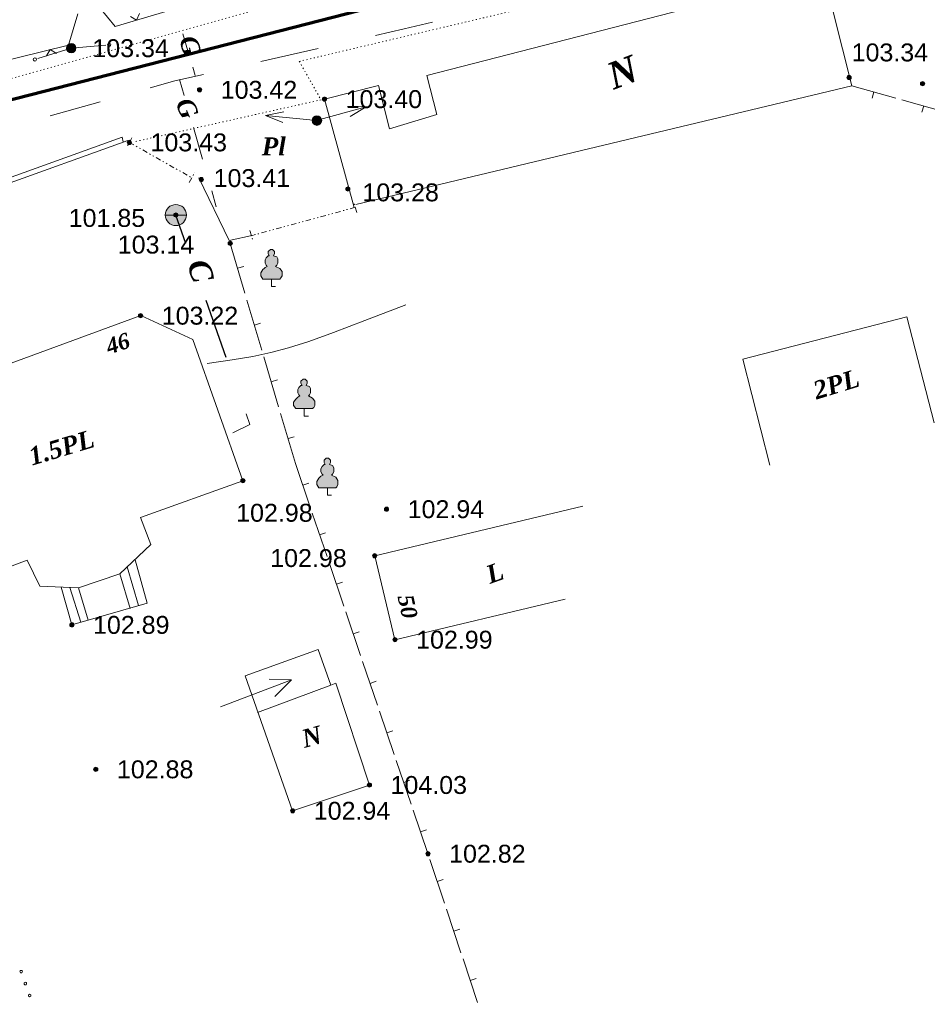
# Model space of a CAD drawing. Header units: millimetres. Extents: x 9396 to 25236, y 15106 to 31102.
# Tile 281 of 296: x 12329 to 12415, y 16714 to 16807. Entities that reach past the tile are written whole.
import ezdxf
from ezdxf.enums import TextEntityAlignment as Align

# ---------------------------------------------------------------- set-up
doc = ezdxf.new("R2010")
doc.units = ezdxf.units.MM
for name, pattern in [('DIVIDE', [1.25, 0.5, -0.25, 0, -0.25, 0, -0.25]), ('DOT', [0.25, 0, -0.25]), ('HIDDEN', [0.375, 0.25, -0.125])]:
    doc.linetypes.add(name, pattern=pattern)
for name, color, linetype, lineweight, true_color in [('1001010', 7, 'Continuous', 9, 0x000000), ('10010110', 7, 'Continuous', 20, 0xa25100), ('1060000', 7, 'Continuous', 9, 0x000000), ('1070000', 7, 'DOT', 9, 0x000000), ('2030012', 7, 'Continuous', 9, 0x000000), ('21100200', 7, 'HIDDEN', 0, 0x800080), ('3000105', 7, 'DIVIDE', 9, 0x000000), ('3000113', 7, 'Continuous', 9, 0x000000), ('3000220', 7, 'Continuous', 9, 0x000000), ('3000260', 7, 'Continuous', 9, 0x000000), ('4000091', 7, 'Continuous', 9, 0x000000), ('4000210', 7, 'Continuous', 9, 0x000000), ('5010320', 7, 'Continuous', 20, 0x800000), ('5010420', 7, 'Continuous', 9, 0x000000), ('6011210', 1, 'Continuous', 9, 0xff0000), ('8010120', 7, 'Continuous', 20, 0x0080ff), ('9010110', 7, 'Continuous', 9, 0x000000)]:
    doc.layers.add(name, color=color, linetype=linetype, lineweight=lineweight, true_color=true_color)
doc.layers.add('Канализация', color=1, linetype='Continuous', lineweight=70)
doc.styles.add('10', font='timesbi.ttf', dxfattribs={"height": 0.001481})
doc.styles.add('2', font='timesbi.ttf', dxfattribs={"height": 0.001693})
doc.styles.add('9', font='timesbi.ttf', dxfattribs={"height": 0.001693})
doc.styles.add('F2', font='arial.ttf', dxfattribs={"height": 0.001693})

# ---------------------------------------------------------------- blocks, each defined once
blk = doc.blocks.new('SYMBOL21100200')
at = {"true_color": 0x800080}
h = blk.add_hatch(color=216, dxfattribs=at)
edge = h.paths.add_edge_path()
edge.add_arc((0, 0), 0.1, 0, 360)
at = {"color": 216, "linetype": 'Continuous', "lineweight": 0, "true_color": 0x800080}
blk.add_circle((0, 0), 0.1, dxfattribs=at)
blk = doc.blocks.new('SYMBOL4000210')
at = {"true_color": 0xffffff}
blk.add_hatch(color=7, dxfattribs=at).paths.add_polyline_path([(0.05, 1.75), (-0.05, 1.75), (-0.15, 1.65), (-0.15, 1.55), (-0.1, 1.45), (-0.15, 1.45), (-0.25, 1.35), (-0.3, 1.25), (-0.3, 1.1), (-0.25, 1), (-0.2, 0.95), (-0.3, 0.9), (-0.35, 0.85), (-0.4, 0.8), (-0.5, 0.65), (-0.5, 0.5), (-0.4, 0.35), (-0.3, 0.35), (-0.1, 0.35), (0, 0.35), (0.15, 0.35), (0.4, 0.35), (0.45, 0.4), (0.5, 0.5), (0.5, 0.7), (0.4, 0.85), (0.2, 0.95), (0.25, 1), (0.3, 1.1), (0.3, 1.3), (0.25, 1.4), (0.1, 1.45), (0.15, 1.55), (0.15, 1.65)])
at = {"color": 18, "linetype": 'Continuous', "lineweight": 0, "true_color": 0x000000, "flags": 128}
blk.add_lwpolyline([(0.05, 1.75), (-0.05, 1.75), (-0.15, 1.65), (-0.15, 1.55), (-0.1, 1.45), (-0.15, 1.45), (-0.25, 1.35), (-0.3, 1.25), (-0.3, 1.1), (-0.25, 1), (-0.2, 0.95), (-0.3, 0.9), (-0.35, 0.85), (-0.4, 0.8), (-0.5, 0.65), (-0.5, 0.5), (-0.4, 0.35), (-0.3, 0.35), (-0.1, 0.35), (0, 0.35), (0.15, 0.35), (0.4, 0.35), (0.45, 0.4), (0.5, 0.5), (0.5, 0.7), (0.4, 0.85), (0.2, 0.95), (0.25, 1), (0.3, 1.1), (0.3, 1.3), (0.25, 1.4), (0.1, 1.45), (0.15, 1.55), (0.15, 1.65), (0.05, 1.75)], close=True, dxfattribs=at)
blk.add_lwpolyline([(0, 0.35), (0, 0), (0.2, 0)], dxfattribs=at)
blk = doc.blocks.new('SYMBOL5010420')
at = {"true_color": 0xffffff}
h = blk.add_hatch(color=7, dxfattribs=at)
edge = h.paths.add_edge_path()
edge.add_arc((0, 0), 0.5, 0, 360)
at = {"color": 18, "linetype": 'Continuous', "lineweight": 9, "true_color": 0x000000, "flags": 128}
blk.add_lwpolyline([(-0.5, 0), (0.5, 0)], dxfattribs=at)
at = {"color": 18, "linetype": 'Continuous', "lineweight": 9, "true_color": 0x000000}
blk.add_circle((0, 0), 0.5, dxfattribs=at)
blk = doc.blocks.new('SYMBOL2030012')
at = {"true_color": 0xffffff}
h = blk.add_hatch(color=7, dxfattribs=at)
edge = h.paths.add_edge_path()
edge.add_arc((0, 0), 0.225, 0, 360)
at = {"true_color": 0x000000}
h = blk.add_hatch(color=18, dxfattribs=at)
edge = h.paths.add_edge_path()
edge.add_arc((0, 0), 0.05, 0, 360)
at = {"color": 18, "linetype": 'Continuous', "lineweight": 0, "true_color": 0x000000}
for radius in [0.225, 0.05]:
    blk.add_circle((0, 0), radius, dxfattribs=at)

msp = doc.modelspace()

# ---------------------------------------------------------------- linework, layer by layer
at = {"layer": '1001010', "color": 253}
for p, q in [((12361.012, 16789.157), (12358.211, 16799.414)), ((12415.859, 16768.79), (12413.285, 16778.818)), ((12362.966, 16756.238), (12382.646, 16760.93)), ((12362.966, 16756.238), (12364.874, 16748.288)), ((12339.553, 16755.173), (12340.616, 16751.518)), ((12338.862, 16754.531), (12339.818, 16751.253)), ((12334.137, 16753.246), (12335.167, 16749.957)), ((12334.935, 16753.189), (12335.865, 16750.156)), ((12364.874, 16748.288), (12380.972, 16752.126)), ((12351.869, 16741.418), (12358.815, 16743.989)), ((12355.091, 16744.506), (12353.525, 16742.94)), ((12362.466, 16734.548), (12355.188, 16732.112))]:
    msp.add_line(p, q, dxfattribs=at)
for points in [[(12358.211, 16799.414, 0), (12363.311, 16800.711, 0), (12364.358, 16796.594, 0), (12368.847, 16797.966, 0), (12367.885, 16801.658, 0), (12405.41, 16811.324, 0), (12408.095, 16800.676, 0), (12361.184, 16789.444, 0)], [(12340.825, 16778.947, 0), (12318.063, 16770.591, 0), (12315.775, 16765.607, 0), (12320.446, 16752.178, 0), (12330.102, 16755.803, 0), (12331.285, 16753.367, 0)], [(12340.825, 16778.947, 0), (12345.747, 16776.686, 0), (12350.496, 16763.334, 0), (12340.822, 16759.842, 0), (12341.774, 16757.312, 0), (12338.862, 16754.531, 0), (12334.935, 16753.191, 0), (12331.285, 16753.367, 0)], [(12413.285, 16778.818, 0), (12397.769, 16774.836, 0), (12400.343, 16764.808, 8.782)], [(12333.307, 16753.279, 0), (12334.324, 16749.692, 0), (12341.448, 16751.761, 0), (12340.317, 16755.837, 0)], [(12355.188, 16732.112, 0), (12350.719, 16744.883, 0), (12357.627, 16747.359, 0), (12358.815, 16743.989, 0), (12359.269, 16744.198, 0), (12362.466, 16734.548, 0)], [(12348.378, 16741.956, 0), (12355.091, 16744.506, 0), (12352.988, 16744.551, 0)]]:
    msp.add_polyline3d(points, dxfattribs=at)
at = {"layer": '10010110'}
msp.add_polyline3d([(12347.108, 16774.406, 0), (12349.489, 16774.764, 0), (12351.42, 16775.088, 0), (12353.122, 16775.443, 0), (12354.814, 16775.894, 0), (12356.717, 16776.506, 0), (12359.052, 16777.345, 0), (12362.037, 16778.475, 0), (12365.894, 16779.962, 0)], dxfattribs=at)
at = {"layer": '1060000', "color": 253}
msp.add_polyline3d([(12339.17, 16795.388, 104.45), (12339.06, 16795.828, 104.45), (12301.526, 16782.289, 104.45), (12293.711, 16779.758, 104.45), (12285.455, 16776.786, 104.45), (12285.576, 16776.45, 104.45)], dxfattribs=at)
at = {"layer": '1070000', "color": 253}
msp.add_line((12357.882, 16799.35), (12340.27, 16795.388), dxfattribs=at)
for points in [[(12315.132, 16797.574, 0), (12357.882, 16809.587, 0), (12398.938, 16819.383, 0), (12454.714, 16828.22, 0), (12517.623, 16833.888, 0), (12524.263, 16838.256, 0)], [(12508.301, 16817.783, 0), (12507.66, 16823.876, 0), (12501.585, 16824.099, 0), (12456.774, 16819.721, 0), (12417.63, 16816.374, 0), (12401.91, 16813.879, 0), (12355.822, 16802.982, 0), (12357.882, 16799.35, 0)]]:
    msp.add_polyline3d(points, dxfattribs=at)
at = {"layer": '3000105', "color": 253}
for p, q in [((12340.003, 16795.759), (12339.461, 16794.802)), ((12339.756, 16795.324), (12345.664, 16791.975)), ((12345.417, 16791.54), (12345.96, 16792.497)), ((12361.255, 16788.705), (12360.965, 16789.766)), ((12361.123, 16789.187), (12351.295, 16786.495)), ((12351.163, 16786.977), (12351.453, 16785.916))]:
    msp.add_line(p, q, dxfattribs=at)
at = {"layer": '3000113', "color": 253}
msp.add_line((12339.61, 16795.498), (12286.202, 16776.279), dxfattribs=at)
msp.add_polyline3d([(12351.486, 16786.547, 0), (12349.186, 16786.032, 0), (12346.324, 16791.975, 0)], dxfattribs=at)
at = {"layer": '3000220', "color": 253}
for p, q in [((12412.241, 16799.517), (12408.091, 16800.677)), ((12410.171, 16800.097), (12410.011, 16799.517)), ((12416.951, 16798.197), (12412.811, 16799.357)), ((12414.881, 16798.777), (12414.721, 16798.197)), ((12349.291, 16785.777), (12350.691, 16781.057)), ((12349.991, 16783.417), (12350.571, 16783.587)), ((12350.881, 16780.407), (12352.281, 16775.687)), ((12351.581, 16778.047), (12352.161, 16778.217)), ((12352.471, 16775.047), (12353.871, 16770.327)), ((12353.171, 16772.687), (12353.751, 16772.857)), ((12354.061, 16769.677), (12355.461, 16764.957)), ((12354.761, 16767.317), (12355.341, 16767.487)), ((12355.461, 16764.957), (12356.861, 16760.837)), ((12356.161, 16762.897), (12356.731, 16763.087)), ((12357.051, 16760.277), (12358.451, 16756.157)), ((12357.751, 16758.217), (12358.321, 16758.407)), ((12358.641, 16755.597), (12360.041, 16751.477)), ((12359.341, 16753.537), (12359.911, 16753.727)), ((12360.231, 16750.917), (12361.631, 16746.797)), ((12360.931, 16748.857), (12361.501, 16749.047)), ((12361.821, 16746.227), (12363.221, 16742.107)), ((12362.521, 16744.167), (12363.091, 16744.367)), ((12363.411, 16741.547), (12364.811, 16737.427)), ((12364.111, 16739.487), (12364.681, 16739.687)), ((12365.001, 16736.867), (12366.401, 16732.747)), ((12365.701, 16734.807), (12366.271, 16734.997)), ((12366.591, 16732.187), (12367.991, 16728.067)), ((12367.291, 16730.127), (12367.861, 16730.317)), ((12368.181, 16727.507), (12369.561, 16723.377)), ((12368.871, 16725.437), (12369.441, 16725.627)), ((12369.741, 16722.817), (12371.121, 16718.687)), ((12370.431, 16720.747), (12371.001, 16720.937)), ((12371.311, 16718.127), (12372.691, 16713.997)), ((12372.001, 16716.057), (12372.571, 16716.247))]:
    msp.add_line(p, q, dxfattribs=at)
at = {"layer": '3000260', "color": 253}
for points in [[(12336.968, 16808.046, 0), (12338.399, 16806.284, 0), (12347.912, 16809.128, 0)], [(12334.877, 16807.495, 0), (12333.996, 16804.523, 0), (12317.599, 16800.482, 0), (12315.658, 16801.859, 0), (12315.658, 16801.859, 0)], [(12339.851, 16807.237, 0), (12340.431, 16806.887, 0), (12340.701, 16807.497, 0)], [(12332.871, 16803.727, 0), (12332.261, 16804.097, 0), (12331.911, 16803.497, 0)]]:
    msp.add_polyline3d(points, dxfattribs=at)
at = {"layer": '4000091', "color": 253}
for points in [[(12329.521, 16716.787, 0), (12329.581, 16716.797, 0), (12329.631, 16716.847, 0), (12329.641, 16716.907, 0), (12329.631, 16716.967, 0), (12329.581, 16717.007, 0), (12329.521, 16717.027, 0), (12329.461, 16717.007, 0), (12329.421, 16716.967, 0), (12329.401, 16716.907, 0), (12329.421, 16716.847, 0), (12329.461, 16716.797, 0), (12329.521, 16716.787, 0)], [(12329.921, 16715.657, 0), (12329.981, 16715.667, 0), (12330.031, 16715.717, 0), (12330.041, 16715.777, 0), (12330.031, 16715.837, 0), (12329.981, 16715.877, 0), (12329.921, 16715.897, 0), (12329.861, 16715.877, 0), (12329.821, 16715.837, 0), (12329.801, 16715.777, 0), (12329.821, 16715.717, 0), (12329.861, 16715.667, 0), (12329.921, 16715.657, 0)], [(12330.321, 16714.527, 0), (12330.381, 16714.547, 0), (12330.431, 16714.587, 0), (12330.441, 16714.647, 0), (12330.431, 16714.707, 0), (12330.381, 16714.747, 0), (12330.321, 16714.767, 0), (12330.271, 16714.747, 0), (12330.221, 16714.707, 0), (12330.211, 16714.647, 0), (12330.221, 16714.587, 0), (12330.271, 16714.547, 0), (12330.321, 16714.527, 0)]]:
    msp.add_polyline3d(points, close=True, dxfattribs=at)
at = {"layer": '5010320', "lineweight": 30}
for p, q in [((12345.101, 16785.767), (12344.151, 16788.447)), ((12347.001, 16780.397), (12348.891, 16775.027))]:
    msp.add_line(p, q, dxfattribs=at)
at = {"layer": '5010320'}
msp.add_polyline3d([(12349.551, 16767.857, 0), (12351.141, 16768.647, 0), (12350.791, 16769.657, 0)], dxfattribs=at)
at = {"layer": '6011210'}
for p, q in [((12357.421, 16797.391), (12362.144, 16798.699)), ((12357.496, 16797.384, 18.721), (12352.621, 16797.875, 18.721))]:
    msp.add_line(p, q, dxfattribs=at)
for points in [[(12354.262, 16797.207, 18.721), (12352.621, 16797.875, 18.721), (12352.621, 16797.875, 18.721), (12354.362, 16798.202, 18.721)], [(12360.372, 16798.727, 0), (12362.144, 16798.699, 0), (12362.144, 16798.699, 0), (12360.639, 16797.764, 0)]]:
    msp.add_polyline3d(points, dxfattribs=at)
at = {"layer": '8010120'}
for p, q in [((12368.431, 16806.677), (12365.731, 16806.057)), ((12344.801, 16805.577, 51.925), (12345.281, 16803.997, 51.925)), ((12365.731, 16806.057), (12363.021, 16805.447)), ((12352.191, 16802.987), (12357.611, 16804.217)), ((12346.781, 16801.757), (12344.071, 16801.147)), ((12345.991, 16801.647, 51.925), (12345.761, 16802.427, 51.925)), ((12341.711, 16800.487), (12344.071, 16801.147)), ((12344.951, 16799.757), (12344.511, 16801.257)), ((12336.991, 16799.167), (12332.271, 16797.847)), ((12345.811, 16796.747), (12346.681, 16793.737)), ((12347.981, 16789.227), (12347.551, 16790.727))]:
    msp.add_line(p, q, dxfattribs=at)
at = {"layer": '9010110', "color": 253}
for p, q in [((12334.258, 16804.233), (12337.545, 16804.529)), ((12334.258, 16804.233, 0.135), (12331.106, 16803.255, 0.135))]:
    msp.add_line(p, q, dxfattribs=at)
for points in [[(12337.994, 16804.556, 0), (12337.974, 16804.631, 0), (12337.919, 16804.686, 0), (12337.844, 16804.706, 0), (12337.769, 16804.686, 0), (12337.714, 16804.631, 0), (12337.694, 16804.556, 0), (12337.714, 16804.481, 0), (12337.769, 16804.426, 0), (12337.844, 16804.406, 0), (12337.919, 16804.426, 0), (12337.974, 16804.481, 0), (12337.994, 16804.556, 0)], [(12330.97, 16803.166, 0.135), (12330.95, 16803.241, 0.135), (12330.895, 16803.296, 0.135), (12330.82, 16803.316, 0.135), (12330.745, 16803.296, 0.135), (12330.69, 16803.241, 0.135), (12330.67, 16803.166, 0.135), (12330.69, 16803.091, 0.135), (12330.745, 16803.036, 0.135), (12330.82, 16803.016, 0.135), (12330.895, 16803.036, 0.135), (12330.95, 16803.091, 0.135), (12330.97, 16803.166, 0.135)]]:
    msp.add_polyline3d(points, close=True, dxfattribs=at)
at = {"layer": 'Канализация'}
msp.add_lwpolyline([(12482.646, 16828.362), (12395.025, 16816.414), (12319.121, 16796.907), (12252.644, 16776.56), (12190.492, 16759.148), (12087.584, 16730.123), (12024.074, 16711.523), (11976.952, 16696.827), (11933.137, 16684.235), (11881.803, 16672.654), (11826.692, 16656.627), (11776.035, 16643.39), (11736.672, 16635.579), (11703.658, 16626.145), (11644.927, 16610.647), (11593.614, 16594.353), (11558.472, 16585.748), (11511.569, 16574.379), (11502.077, 16572.202), (11485.347, 16567.337), (11469.871, 16562.335), (11458.746, 16557.615)], dxfattribs=at)

# ---------------------------------------------------------------- block references
at = {"layer": '2030012', "color": 253, "xscale": 2, "yscale": 2, "zscale": 2}
for p in [(12334.258, 16804.233), (12334.258, 16804.233, 14.553), (12357.496, 16797.384)]:
    msp.add_blockref('SYMBOL2030012', p, dxfattribs=at)
at = {"layer": '21100200', "xscale": 2, "yscale": 2, "zscale": 2}
for p in [(12334.258, 16804.233, 206.676), (12407.828, 16801.45, 206.68), (12414.778, 16800.877, 206.28), (12346.398, 16800.297, 206.84), (12358.211, 16799.414, 206.798), (12339.756, 16795.324, 206.855), (12346.566, 16791.807, 206.829), (12360.418, 16790.917, 206.56), (12344.158, 16788.457, 203.7), (12349.298, 16785.777, 206.28), (12340.818, 16778.937, 206.44), (12350.498, 16763.337, 205.96), (12364.078, 16760.637, 205.88), (12362.958, 16756.237, 205.96), (12334.318, 16749.697, 205.78), (12364.878, 16748.297, 205.98), (12336.578, 16736.037, 205.76), (12362.458, 16734.557, 208.06), (12355.198, 16732.117, 205.88), (12367.998, 16728.057, 205.64)]:
    msp.add_blockref('SYMBOL21100200', p, dxfattribs=at)
at = {"layer": '4000210', "color": 253, "xscale": 2, "yscale": 2, "zscale": 2}
for p in [(12353.193, 16781.702), (12356.288, 16769.445), (12358.48, 16761.961)]:
    msp.add_blockref('SYMBOL4000210', p, dxfattribs=at)
at = {"layer": '5010420', "color": 253, "xscale": 2, "yscale": 2, "zscale": 2}
msp.add_blockref('SYMBOL5010420', (12344.154, 16788.449), dxfattribs=at)

# ---------------------------------------------------------------- texts
at = {"layer": '1001010', "color": 253, "style": '9'}
for s, height, rotation, p in [('N', 2.512, 21.1, (12385.113, 16801.464)), ('2PL', 1.693, 17.1, (12404.507, 16771.813, 2.311)), ('1.5PL', 1.693, 16.7, (12330.3, 16765.562)), ('L', 1.693, 19.6, (12373.583, 16754.367)), ('N', 1.693, 15.6, (12356.113, 16738.875))]:
    msp.add_text(s, height=height, rotation=rotation, dxfattribs=at).set_placement(p, align=Align.MIDDLE_LEFT)
at = {"layer": '1001010', "color": 1, "true_color": 0xff0000, "style": '10'}
for s, rotation, p in [('46', 18.5, (12337.6, 16775.962)), ('50', 282.3, (12365.843, 16752.527))]:
    msp.add_text(s, height=1.4813, rotation=rotation, dxfattribs=at).set_placement(p, align=Align.MIDDLE_LEFT)
at = {"layer": '1070000', "color": 253, "style": '2'}
msp.add_text('Pl', height=1.693, dxfattribs=at).set_placement((12352.276, 16794.949), align=Align.MIDDLE_LEFT)
at = {"layer": '21100200', "color": 253, "style": 'F2'}
for s, p in [('103.34', (12336.258, 16804.233, 206.676)), ('103.34', (12408.068, 16803.83, 206.68)), ('103.42', (12348.398, 16800.297, 206.84)), ('103.40', (12360.211, 16799.414, 206.798)), ('103.43', (12341.756, 16795.324, 206.855)), ('103.41', (12347.726, 16791.947, 37.949)), ('103.28', (12361.798, 16790.597)), ('101.85', (12334.018, 16788.177, 203.7)), ('103.14', (12338.658, 16785.657, 206.28)), ('103.22', (12342.818, 16778.937, 206.44)), ('102.98', (12349.858, 16760.297, 205.96)), ('102.94', (12366.078, 16760.637, 205.88)), ('102.98', (12353.078, 16756.017, 205.96)), ('102.89', (12336.318, 16749.697, 205.78)), ('102.99', (12366.878, 16748.297, 205.98)), ('102.88', (12338.578, 16736.037, 205.76)), ('104.03', (12364.458, 16734.557, 208.06)), ('102.94', (12357.198, 16732.117, 205.88)), ('102.82', (12369.998, 16728.057, 205.64))]:
    msp.add_text(s, height=1.693, dxfattribs=at).set_placement(p, align=Align.MIDDLE_LEFT)
at = {"layer": '5010320', "color": 253, "style": '2'}
msp.add_text('C', height=2.068, rotation=287.5, dxfattribs=at).set_placement((12346.186, 16784.172), align=Align.MIDDLE_LEFT)
at = {"layer": '8010120', "color": 253, "style": '2'}
for rotation, p in [(285.6, (12345.276, 16805.347, 44.505)), (292.9, (12344.866, 16799.402, 92.54))]:
    msp.add_text('G', height=1.693, rotation=rotation, dxfattribs=at).set_placement(p, align=Align.MIDDLE_LEFT)

doc.saveas('drawing.dxf')
